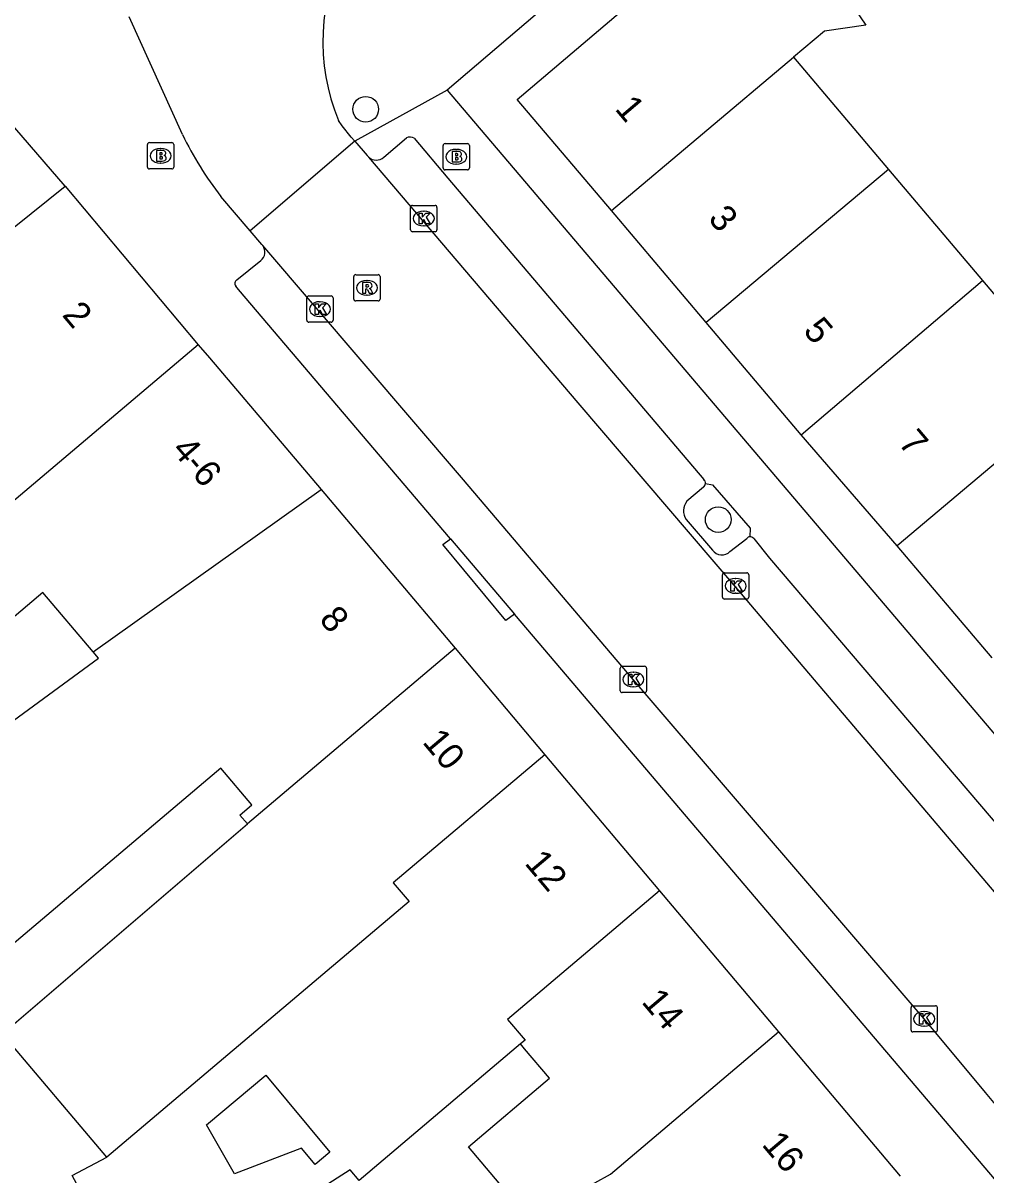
# Model space of a CAD drawing. Extents: x 160379 to 161131, y 383940 to 384849.
# Drawn here: x 160663.4 to 160700.03, y 384446.71 to 384490.52 of the extents above; entities that cross this region are included whole.
import ezdxf

# ---------------------------------------------------------------- set-up
doc = ezdxf.new("R2010")
doc.units = 0
for name, color, linetype in [('IMGEO_Boom', 7, 'Continuous'), ('IMGEO_Brandkraan', 7, 'Continuous'), ('IMGEO_Kolk', 7, 'Continuous'), ('IMGEO_Pand', 7, 'Continuous'), ('IMGEO_Pand_nummerreeks', 7, 'Continuous'), ('IMGEO_Parkeervlak_open', 7, 'Continuous'), ('IMGEO_Rijbaan_lokaal_open', 7, 'Continuous'), ('IMGEO_Rioolput', 7, 'Continuous'), ('IMGEO_Voetpad_open', 7, 'Continuous')]:
    doc.layers.add(name, color=color, linetype=linetype)

msp = doc.modelspace()

# ---------------------------------------------------------------- linework, layer by layer
at = {"layer": 'IMGEO_Boom'}
for centre in [(160676.434, 384487.24), (160689.847, 384471.634)]:
    msp.add_circle(centre, 0.489, dxfattribs=at)
at = {"layer": 'IMGEO_Brandkraan'}
for p, q in [((160668.129, 384485.045), (160668.129, 384485.897)), ((160668.204, 384485.971), (160669.056, 384485.971)), ((160669.13, 384485.897), (160669.13, 384485.045)), ((160679.378, 384485.01), (160679.378, 384485.862)), ((160679.453, 384485.936), (160680.305, 384485.936)), ((160680.379, 384485.862), (160680.379, 384485.01)), ((160668.617, 384485.751), (160668.642, 384485.751)), ((160679.866, 384485.716), (160679.891, 384485.716)), ((160669.056, 384484.971), (160668.204, 384484.971)), ((160668.64, 384485.191), (160668.615, 384485.191)), ((160680.305, 384484.936), (160679.453, 384484.936)), ((160679.889, 384485.156), (160679.864, 384485.156))]:
    msp.add_line(p, q, dxfattribs=at)
for points in [[(160668.129, 384485.045), (160668.129, 384485.897)], [(160668.204, 384485.971), (160669.056, 384485.971)], [(160669.13, 384485.897), (160669.13, 384485.045)], [(160679.378, 384485.01), (160679.378, 384485.862)], [(160679.453, 384485.936), (160680.305, 384485.936)], [(160680.379, 384485.862), (160680.379, 384485.01)], [(160668.477, 384485.671), (160668.477, 384485.271), (160668.69, 384485.271)], [(160668.708, 384485.671), (160668.477, 384485.671)], [(160668.656, 384485.59), (160668.602, 384485.59), (160668.602, 384485.514)], [(160668.602, 384485.514), (160668.655, 384485.514)], [(160668.664, 384485.438), (160668.602, 384485.438), (160668.602, 384485.357)], [(160668.602, 384485.357), (160668.664, 384485.357)], [(160679.726, 384485.636), (160679.726, 384485.236), (160679.939, 384485.236)], [(160679.957, 384485.636), (160679.726, 384485.636)], [(160679.905, 384485.555), (160679.851, 384485.555), (160679.851, 384485.479)], [(160679.851, 384485.479), (160679.904, 384485.479)], [(160679.913, 384485.403), (160679.851, 384485.403), (160679.851, 384485.322)], [(160669.056, 384484.971), (160668.204, 384484.971)], [(160680.305, 384484.936), (160679.453, 384484.936)], [(160679.851, 384485.322), (160679.913, 384485.322)]]:
    msp.add_lwpolyline(points, dxfattribs=at)
for centre, radius, start, end in [((160668.206, 384485.895), 0.0765, 91.552, 178.448), ((160668.206, 384485.895), 0.0765, 91.552, 178.448), ((160669.054, 384485.895), 0.0765, 1.552, 88.448), ((160669.054, 384485.895), 0.0765, 1.552, 88.448), ((160679.455, 384485.86), 0.0765, 91.552, 178.448), ((160679.455, 384485.86), 0.0765, 91.552, 178.448), ((160680.303, 384485.86), 0.0765, 1.552, 88.448), ((160680.303, 384485.86), 0.0765, 1.552, 88.448), ((160668.657, 384485.552), 0.0379, 267.8285, 90.9355), ((160668.665, 384485.397), 0.0404, 269.8759, 90.5077), ((160668.712, 384485.526), 0.145, 59.4692, 91.5367), ((160668.737, 384485.573), 0.0922, 285.5137, 58.1501), ((160668.742, 384485.381), 0.105, 301.3115, 78.989), ((160679.906, 384485.517), 0.0379, 267.8285, 90.9355), ((160679.914, 384485.362), 0.0404, 269.8759, 90.5077), ((160679.961, 384485.491), 0.145, 59.4692, 91.5367), ((160679.986, 384485.538), 0.0922, 285.5137, 58.1501), ((160679.991, 384485.346), 0.105, 301.3115, 78.989), ((160668.206, 384485.047), 0.0765, 181.552, 268.448), ((160668.206, 384485.047), 0.0765, 181.552, 268.448), ((160668.696, 384485.522), 0.251, 268.6676, 293.5347), ((160669.054, 384485.047), 0.0765, 271.552, 358.448), ((160669.054, 384485.047), 0.0765, 271.552, 358.448), ((160679.455, 384485.012), 0.0765, 181.552, 268.448), ((160679.455, 384485.012), 0.0765, 181.552, 268.448), ((160679.945, 384485.487), 0.251, 268.6676, 293.5347), ((160680.303, 384485.012), 0.0765, 271.552, 358.448), ((160680.303, 384485.012), 0.0765, 271.552, 358.448)]:
    msp.add_arc(centre, radius, start, end, dxfattribs=at)
for centre, major_axis, ratio, start_param, end_param in [((160668.616, 384485.471), (-0.387, 0.002), 0.722429, 4.712389, 7.853982), ((160668.641, 384485.471), (-0.39, 0.002), 0.717154, 1.570796, 4.712389), ((160679.865, 384485.436), (-0.387, 0.002), 0.722429, 4.712389, 7.853982), ((160679.89, 384485.436), (-0.39, 0.002), 0.717154, 1.570796, 4.712389)]:
    msp.add_ellipse(centre, major_axis=major_axis, ratio=ratio, start_param=start_param, end_param=end_param, dxfattribs=at)
at = {"layer": 'IMGEO_Kolk'}
for p, q in [((160678.144, 384482.659), (160678.144, 384483.511)), ((160678.219, 384483.585), (160679.071, 384483.585)), ((160678.632, 384483.365), (160678.657, 384483.365)), ((160679.145, 384483.511), (160679.145, 384482.659)), ((160678.655, 384482.805), (160678.63, 384482.805)), ((160679.071, 384482.585), (160678.219, 384482.585)), ((160674.269, 384480.141), (160675.121, 384480.141)), ((160674.194, 384479.215), (160674.194, 384480.067)), ((160674.682, 384479.921), (160674.707, 384479.921)), ((160675.195, 384480.067), (160675.195, 384479.215)), ((160674.705, 384479.361), (160674.68, 384479.361)), ((160675.121, 384479.141), (160674.269, 384479.141)), ((160690.083, 384469.611), (160690.935, 384469.611)), ((160690.008, 384468.685), (160690.008, 384469.537)), ((160690.496, 384469.391), (160690.521, 384469.391)), ((160691.009, 384469.537), (160691.009, 384468.685)), ((160690.519, 384468.831), (160690.494, 384468.831)), ((160690.935, 384468.611), (160690.083, 384468.611)), ((160686.118, 384465.128), (160686.118, 384465.98)), ((160686.193, 384466.054), (160687.045, 384466.054)), ((160686.606, 384465.834), (160686.631, 384465.834)), ((160687.119, 384465.98), (160687.119, 384465.128)), ((160686.629, 384465.274), (160686.604, 384465.274)), ((160687.045, 384465.054), (160686.193, 384465.054)), ((160697.182, 384452.221), (160697.182, 384453.073)), ((160697.257, 384453.147), (160698.109, 384453.147)), ((160697.67, 384452.927), (160697.695, 384452.927)), ((160698.183, 384453.073), (160698.183, 384452.221)), ((160698.109, 384452.147), (160697.257, 384452.147)), ((160697.693, 384452.367), (160697.668, 384452.367))]:
    msp.add_line(p, q, dxfattribs=at)
for points in [[(160678.144, 384482.659), (160678.144, 384483.511)], [(160678.219, 384483.585), (160679.071, 384483.585)], [(160678.465, 384483.285), (160678.588, 384483.285), (160678.588, 384483.134), (160678.718, 384483.285), (160678.882, 384483.285), (160678.736, 384483.134), (160678.889, 384482.885), (160678.737, 384482.885), (160678.652, 384483.049), (160678.588, 384482.982), (160678.588, 384482.885), (160678.465, 384482.885), (160678.465, 384483.285)], [(160679.145, 384483.511), (160679.145, 384482.659)], [(160679.071, 384482.585), (160678.219, 384482.585)], [(160674.269, 384480.141), (160675.121, 384480.141)], [(160674.194, 384479.215), (160674.194, 384480.067)], [(160674.515, 384479.841), (160674.638, 384479.841), (160674.638, 384479.69), (160674.768, 384479.841), (160674.932, 384479.841), (160674.786, 384479.69), (160674.939, 384479.441), (160674.787, 384479.441), (160674.702, 384479.605), (160674.638, 384479.538), (160674.638, 384479.441), (160674.515, 384479.441), (160674.515, 384479.841)], [(160675.195, 384480.067), (160675.195, 384479.215)], [(160675.121, 384479.141), (160674.269, 384479.141)], [(160690.083, 384469.611), (160690.935, 384469.611)], [(160690.008, 384468.685), (160690.008, 384469.537)], [(160690.329, 384469.311), (160690.452, 384469.311), (160690.452, 384469.16), (160690.582, 384469.311), (160690.746, 384469.311), (160690.6, 384469.16), (160690.753, 384468.911), (160690.601, 384468.911), (160690.516, 384469.075), (160690.452, 384469.008), (160690.452, 384468.911), (160690.329, 384468.911), (160690.329, 384469.311)], [(160691.009, 384469.537), (160691.009, 384468.685)], [(160690.935, 384468.611), (160690.083, 384468.611)], [(160686.118, 384465.128), (160686.118, 384465.98)], [(160686.193, 384466.054), (160687.045, 384466.054)], [(160686.439, 384465.754), (160686.562, 384465.754), (160686.562, 384465.603), (160686.692, 384465.754), (160686.856, 384465.754), (160686.71, 384465.603), (160686.863, 384465.354), (160686.711, 384465.354), (160686.626, 384465.518), (160686.562, 384465.451), (160686.562, 384465.354), (160686.439, 384465.354), (160686.439, 384465.754)], [(160687.119, 384465.98), (160687.119, 384465.128)], [(160687.045, 384465.054), (160686.193, 384465.054)], [(160697.182, 384452.221), (160697.182, 384453.073)], [(160697.257, 384453.147), (160698.109, 384453.147)], [(160698.183, 384453.073), (160698.183, 384452.221)], [(160697.503, 384452.847), (160697.626, 384452.847), (160697.626, 384452.696), (160697.756, 384452.847), (160697.92, 384452.847), (160697.774, 384452.696), (160697.927, 384452.447), (160697.775, 384452.447), (160697.69, 384452.611), (160697.626, 384452.544), (160697.626, 384452.447), (160697.503, 384452.447), (160697.503, 384452.847)], [(160698.109, 384452.147), (160697.257, 384452.147)]]:
    msp.add_lwpolyline(points, dxfattribs=at)
for centre, start, end in [((160678.221, 384483.509), 91.552, 178.448), ((160678.221, 384483.509), 91.552, 178.448), ((160679.069, 384483.509), 1.552, 88.448), ((160679.069, 384483.509), 1.552, 88.448), ((160678.221, 384482.661), 181.552, 268.448), ((160678.221, 384482.661), 181.552, 268.448), ((160679.069, 384482.661), 271.552, 358.448), ((160679.069, 384482.661), 271.552, 358.448), ((160674.271, 384480.065), 91.552, 178.448), ((160674.271, 384480.065), 91.552, 178.448), ((160675.119, 384480.065), 1.552, 88.448), ((160675.119, 384480.065), 1.552, 88.448), ((160674.271, 384479.217), 181.552, 268.448), ((160674.271, 384479.217), 181.552, 268.448), ((160675.119, 384479.217), 271.552, 358.448), ((160675.119, 384479.217), 271.552, 358.448), ((160690.085, 384469.535), 91.552, 178.448), ((160690.085, 384469.535), 91.552, 178.448), ((160690.933, 384469.535), 1.552, 88.448), ((160690.933, 384469.535), 1.552, 88.448), ((160690.085, 384468.687), 181.552, 268.448), ((160690.085, 384468.687), 181.552, 268.448), ((160690.933, 384468.687), 271.552, 358.448), ((160690.933, 384468.687), 271.552, 358.448), ((160686.195, 384465.978), 91.552, 178.448), ((160686.195, 384465.978), 91.552, 178.448), ((160687.043, 384465.978), 1.552, 88.448), ((160687.043, 384465.978), 1.552, 88.448), ((160686.195, 384465.13), 181.552, 268.448), ((160686.195, 384465.13), 181.552, 268.448), ((160687.043, 384465.13), 271.552, 358.448), ((160687.043, 384465.13), 271.552, 358.448), ((160697.259, 384453.071), 91.552, 178.448), ((160697.259, 384453.071), 91.552, 178.448), ((160698.107, 384453.071), 1.552, 88.448), ((160698.107, 384453.071), 1.552, 88.448), ((160697.259, 384452.223), 181.552, 268.448), ((160697.259, 384452.223), 181.552, 268.448), ((160698.107, 384452.223), 271.552, 358.448), ((160698.107, 384452.223), 271.552, 358.448)]:
    msp.add_arc(centre, 0.0765, start, end, dxfattribs=at)
for centre, major_axis, ratio, start_param, end_param in [((160678.631, 384483.085), (-0.387, 0.002), 0.722429, 4.712389, 7.853982), ((160678.656, 384483.085), (-0.39, 0.002), 0.717154, 1.570796, 4.712389), ((160674.681, 384479.641), (-0.387, 0.002), 0.722429, 4.712389, 7.853982), ((160674.706, 384479.641), (-0.39, 0.002), 0.717154, 1.570796, 4.712389), ((160690.495, 384469.111), (-0.387, 0.002), 0.722429, 4.712389, 7.853982), ((160690.52, 384469.111), (-0.39, 0.002), 0.717154, 1.570796, 4.712389), ((160686.605, 384465.554), (-0.387, 0.002), 0.722429, 4.712389, 7.853982), ((160686.63, 384465.554), (-0.39, 0.002), 0.717154, 1.570796, 4.712389), ((160697.669, 384452.647), (-0.387, 0.002), 0.722429, 4.712389, 7.853982), ((160697.694, 384452.647), (-0.39, 0.002), 0.717154, 1.570796, 4.712389)]:
    msp.add_ellipse(centre, major_axis=major_axis, ratio=ratio, start_param=start_param, end_param=end_param, dxfattribs=at)
at = {"layer": 'IMGEO_Pand'}
for points in [[(160685.782, 384483.387), (160682.199, 384487.616), (160689.054, 384493.442), (160693.105, 384493.915), (160695.469, 384490.436), (160693.887, 384490.207), (160692.71, 384489.217)], [(160685.782, 384483.387), (160692.71, 384489.217)], [(160692.71, 384489.217), (160696.322, 384484.953)], [(160696.322, 384484.953), (160689.394, 384479.125)], [(160696.322, 384484.953), (160699.903, 384480.725)], [(160660.489, 384470.193), (160655.155, 384476.426), (160661.101, 384481.192), (160665.002, 384484.318)], [(160665.002, 384484.318), (160670.063, 384478.286)], [(160689.394, 384479.125), (160685.782, 384483.387)], [(160693.006, 384474.863), (160699.903, 384480.725)], [(160699.903, 384480.725), (160703.544, 384476.427)], [(160693.006, 384474.863), (160689.394, 384479.125)], [(160670.063, 384478.286), (160660.489, 384470.193)], [(160670.063, 384478.286), (160670.49, 384477.782), (160674.74, 384472.775)], [(160703.544, 384476.427), (160696.661, 384470.638)], [(160696.661, 384470.638), (160693.006, 384474.863)], [(160666.059, 384466.608), (160674.74, 384472.775)], [(160674.74, 384472.775), (160679.832, 384466.741)], [(160700.275, 384466.377), (160696.661, 384470.638)], [(160666.059, 384466.608), (160664.154, 384468.861), (160660.211, 384465.528), (160657.839, 384468.334), (160658.124, 384468.542), (160658.296, 384468.339), (160660.489, 384470.193)], [(160671.932, 384460.062), (160671.647, 384460.399), (160672.102, 384460.784), (160670.918, 384462.184), (160662.057, 384454.694), (160660.45, 384456.594), (160657.971, 384455.246), (160651.724, 384451.438), (160649.186, 384455.685), (160657.427, 384460.252), (160657.917, 384459.914), (160660.927, 384462.459), (160666.262, 384466.368), (160666.059, 384466.608)], [(160679.832, 384466.741), (160671.932, 384460.062)], [(160679.832, 384466.741), (160683.248, 384462.691)], [(160683.248, 384462.691), (160677.485, 384457.819), (160678.082, 384457.113), (160666.579, 384447.388)], [(160683.248, 384462.691), (160687.616, 384457.514)], [(160666.579, 384447.388), (160662.617, 384452.073), (160671.932, 384460.062)], [(160687.616, 384457.514), (160681.832, 384452.625), (160682.499, 384451.836), (160682.327, 384451.69)], [(160687.616, 384457.514), (160692.144, 384452.147)], [(160684.192, 384443.232), (160685.076, 384443.717), (160683.957, 384445.756), (160685.743, 384446.736), (160692.144, 384452.147)], [(160692.144, 384452.147), (160696.768, 384446.666)], [(160682.327, 384451.69), (160676.186, 384446.499), (160675.848, 384446.899), (160670.893, 384443.731), (160667.763, 384442.049), (160665.272, 384446.686), (160666.579, 384447.388)], [(160684.192, 384443.232), (160680.348, 384447.778), (160683.431, 384450.385), (160682.481, 384451.508), (160682.327, 384451.69)], [(160675.075, 384447.577), (160674.51, 384447.106), (160673.987, 384447.733), (160671.439, 384446.752), (160670.372, 384448.616), (160672.632, 384450.503), (160675.075, 384447.577)]]:
    msp.add_lwpolyline(points, dxfattribs=at)
at = {"layer": 'IMGEO_Parkeervlak_open'}
for points in [[(160689.281, 384472.869), (160688.656, 384472.33)], [(160688.627, 384471.641), (160689.635, 384470.475)], [(160690.293, 384470.419), (160690.932, 384470.921)]]:
    msp.add_lwpolyline(points, dxfattribs=at)
for centre, radius, start, end in [((160689.167, 384473.023), 0.191, 306.5386, 356.1835), ((160689.093, 384471.966), 0.569, 140.2709, 214.9088), ((160691.061, 384470.811), 0.17, 94.413, 139.5046), ((160689.987, 384470.722), 0.43, 215.0467, 315.2243)]:
    msp.add_arc(centre, radius, start, end, dxfattribs=at)
at = {"layer": 'IMGEO_Rijbaan_lokaal_open'}
for points in [[(160669.464, 384486.278), (160667.431, 384490.757)], [(160676.022, 384486.022), (160675.88, 384486.183), (160675.535, 384486.616), (160675.404, 384486.813)], [(160676.022, 384486.022), (160672.038, 384482.623)], [(160676.022, 384486.022), (160676.495, 384485.485), (160676.55, 384485.42)], [(160742.128, 384406.092), (160740.318, 384408.646), (160740.128, 384408.809), (160739.925, 384408.983), (160739.8, 384409.141), (160739.117, 384409.965), (160738.402, 384410.874), (160734.189, 384416.225), (160720.725, 384433.204), (160718.172, 384436.339), (160717.076, 384437.678), (160716.149, 384438.816), (160708.798, 384447.518), (160705.952, 384450.937), (160705.326, 384451.688), (160704.616, 384452.47), (160704.449, 384452.666), (160703.99, 384453.207), (160690.517, 384469.066), (160684.523, 384476.07), (160676.55, 384485.42)], [(160672.038, 384482.623), (160670.928, 384483.925)], [(160672.519, 384482.059), (160672.482, 384482.102), (160672.038, 384482.623)], [(160714.987, 384431.941), (160713.591, 384433.699), (160711.964, 384435.669), (160710.211, 384437.752), (160704.936, 384443.981), (160701.916, 384447.526), (160701.268, 384448.286), (160700.641, 384449.09), (160700.52, 384449.235), (160700.012, 384449.846), (160697.679, 384452.648), (160686.615, 384465.555), (160680.149, 384473.148), (160672.519, 384482.059)]]:
    msp.add_lwpolyline(points, dxfattribs=at)
for centre, radius, start, end in [((160682.574, 384489.813), 7.772, 101.0809, 202.7048), ((160680.984, 384491.814), 12.781, 205.6654, 218.1131)]:
    msp.add_arc(centre, radius, start, end, dxfattribs=at)
at = {"layer": 'IMGEO_Rioolput'}
for p, q in [((160675.979, 384480.024), (160675.979, 384480.876)), ((160676.054, 384480.95), (160676.906, 384480.95)), ((160676.467, 384480.73), (160676.492, 384480.73)), ((160676.98, 384480.876), (160676.98, 384480.024)), ((160676.49, 384480.17), (160676.465, 384480.17)), ((160676.906, 384479.95), (160676.054, 384479.95))]:
    msp.add_line(p, q, dxfattribs=at)
for points in [[(160675.979, 384480.024), (160675.979, 384480.876)], [(160676.054, 384480.95), (160676.906, 384480.95)], [(160676.568, 384480.648), (160676.316, 384480.65), (160676.316, 384480.25)], [(160676.494, 384480.569), (160676.44, 384480.569), (160676.44, 384480.488)], [(160676.98, 384480.876), (160676.98, 384480.024)], [(160676.316, 384480.25), (160676.44, 384480.25), (160676.44, 384480.412), (160676.451, 384480.412)], [(160676.44, 384480.488), (160676.492, 384480.488)], [(160676.498, 384480.383), (160676.569, 384480.25), (160676.709, 384480.25), (160676.644, 384480.376)], [(160676.906, 384479.95), (160676.054, 384479.95)]]:
    msp.add_lwpolyline(points, dxfattribs=at)
for centre, radius, start, end in [((160676.056, 384480.874), 0.0765, 91.552, 178.448), ((160676.056, 384480.874), 0.0765, 91.552, 178.448), ((160676.5, 384480.473), 0.0964, 77.0061, 93.1865), ((160676.514, 384480.53), 0.0378, 276.6634, 79.6772), ((160676.567, 384480.538), 0.109, 350.3612, 89.416), ((160676.904, 384480.874), 0.0765, 1.552, 88.448), ((160676.904, 384480.874), 0.0765, 1.552, 88.448), ((160676.45, 384480.359), 0.0533, 26.0293, 88.6989), ((160676.476, 384480.677), 0.19, 274.7715, 282.9687), ((160676.565, 384480.538), 0.112, 277.5842, 350.9817), ((160676.549, 384480.323), 0.108, 29.5134, 73.7905), ((160676.056, 384480.026), 0.0765, 181.552, 268.448), ((160676.056, 384480.026), 0.0765, 181.552, 268.448), ((160676.904, 384480.026), 0.0765, 271.552, 358.448), ((160676.904, 384480.026), 0.0765, 271.552, 358.448)]:
    msp.add_arc(centre, radius, start, end, dxfattribs=at)
for centre, major_axis, ratio, start_param, end_param in [((160676.466, 384480.45), (-0.387, 0.002), 0.722429, 4.712389, 7.853982), ((160676.491, 384480.45), (-0.39, 0.002), 0.717154, 1.570796, 4.712389)]:
    msp.add_ellipse(centre, major_axis=major_axis, ratio=ratio, start_param=start_param, end_param=end_param, dxfattribs=at)
at = {"layer": 'IMGEO_Voetpad_open'}
for points in [[(160700.75, 384497.202), (160687.518, 384494.794), (160679.533, 384487.97)], [(160679.533, 384487.97), (160676.022, 384486.022)], [(160679.533, 384487.97), (160689.656, 384476.059), (160720.563, 384439.711)], [(160665.002, 384484.318), (160662.841, 384486.817)], [(160677.123, 384485.421), (160677.981, 384486.149)], [(160678.28, 384486.138), (160679.557, 384484.623), (160689.305, 384473.16)], [(160671.529, 384480.753), (160672.439, 384481.487)], [(160679.657, 384470.906), (160671.6, 384480.385), (160671.487, 384480.516)], [(160689.358, 384473.01), (160689.627, 384472.962), (160691.059, 384471.306), (160691.048, 384470.98)], [(160682.09, 384468.044), (160681.771, 384467.793), (160679.368, 384470.687), (160679.657, 384470.906)], [(160679.657, 384470.906), (160682.09, 384468.044)], [(160691.197, 384470.91), (160691.803, 384470.168), (160702.002, 384458.213)], [(160713.244, 384431.14), (160703.233, 384443.172), (160682.09, 384468.044)]]:
    msp.add_lwpolyline(points, dxfattribs=at)
for centre, radius, start, end in [((160678.122, 384485.901), 0.285, 56.2476, 119.5385), ((160676.836, 384485.721), 0.415, 226.4523, 313.7477), ((160672.188, 384481.814), 0.412, 307.5252, 36.5513), ((160671.625, 384480.614), 0.169, 124.6199, 215.2814), ((160689.16, 384473.024), 0.199, 355.8649, 43.0551), ((160691.062, 384470.817), 0.164, 34.7242, 94.9476)]:
    msp.add_arc(centre, radius, start, end, dxfattribs=at)

# ---------------------------------------------------------------- texts
at = {"layer": 'IMGEO_Pand_nummerreeks'}
for s, rotation, p in [('1', 310.2959, (160685.883, 384487.246)), ('3', 310.2954, (160689.428, 384483.065)), ('2', 310.1527, (160664.855, 384479.406)), ('5', 310.2954, (160693.046, 384478.798)), ('7', 310.2954, (160696.665, 384474.53)), ('4-6', 310.6569, (160669.017, 384474.263)), ('8', 310.2122, (160674.631, 384467.82)), ('10', 310.1534, (160678.56, 384463.16)), ('12', 310.1527, (160682.449, 384458.552)), ('14', 310.1527, (160686.898, 384453.279)), ('16', 310.1534, (160691.474, 384447.853))]:
    msp.add_text(s, height=1, rotation=rotation, dxfattribs=at).set_placement(p)

doc.saveas('drawing.dxf')
